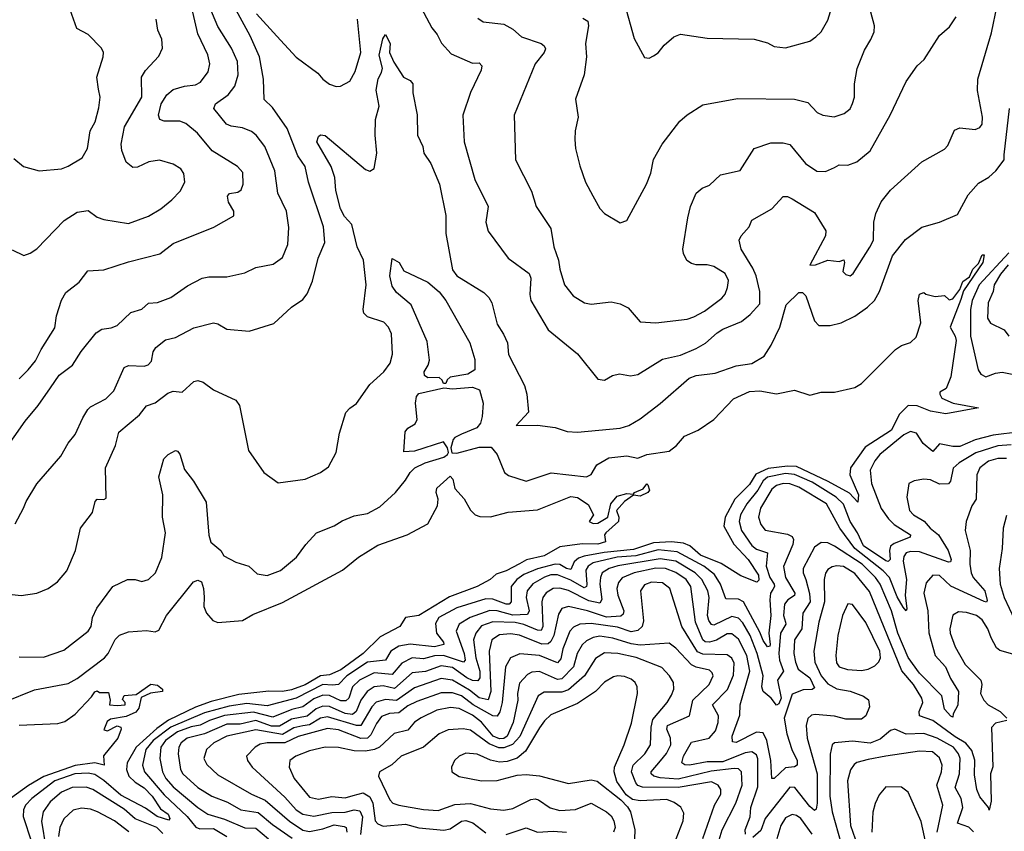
# Model space of a CAD drawing. Extents: x 1552294 to 1694791, y 811929 to 917222.
# Tile 287 of 643: x 1584508 to 1588915, y 906988 to 910622. Entities that reach past the tile are written whole.
import ezdxf

# ---------------------------------------------------------------- set-up
doc = ezdxf.new("R2010")
doc.units = 0

msp = doc.modelspace()

# ---------------------------------------------------------------- linework, layer by layer
at = {"layer": '0CON10XD'}
for points in [[(1584481.2, 910001.2), (1584524.5, 909964.5), (1584595, 909945.8), (1584695.4, 909954.6), (1584725, 909965.5), (1584787, 910003), (1584812.1, 910045), (1584822.8, 910125), (1584846.2, 910165), (1584862.8, 910227.2), (1584867.8, 910275), (1584861.1, 910311.1), (1584852.9, 910365), (1584881.4, 910455), (1584882.5, 910475), (1584874.3, 910494.3), (1584815, 910556), (1584763.2, 910583.2), (1584726.7, 910686.7), (1584685, 910737.1), (1584655, 910756.7), (1584585, 910768.9), (1584545, 910786.7), (1584495, 910821.1)], [(1584434, 908685), (1584531.9, 908825), (1584591.5, 908895), (1584646.4, 908973.6), (1584685, 909030), (1584745, 909075.6), (1584783.8, 909136.2), (1584850.2, 909219.7), (1584875, 909236.4), (1584917.6, 909242.4), (1584945, 909253.1), (1585005, 909310.5), (1585055, 909325.7), (1585085, 909353.6), (1585124.3, 909355.7), (1585185, 909377.8), (1585259.8, 909430.2), (1585325, 909465.4), (1585355, 909470.9), (1585435, 909470.5), (1585515, 909488.1), (1585565, 909511.9), (1585642, 909528), (1585685, 909558), (1585708.1, 909615), (1585712, 909692), (1585702.9, 909765), (1585663.8, 909845), (1585650, 909945), (1585605.4, 910055), (1585566.4, 910105), (1585545, 910120.8), (1585505, 910138), (1585455, 910144.7), (1585433.6, 910153.6), (1585376.5, 910225), (1585384.3, 910245), (1585441.8, 910285), (1585471.5, 910325), (1585486, 910375), (1585483.2, 910435), (1585456.6, 910495), (1585395, 910591.9), (1585340, 910725)], [(1586304.6, 910674.6), (1586352.2, 910585), (1586376.7, 910555), (1586396.2, 910516.2), (1586439.4, 910469.4), (1586535, 910427.5), (1586565, 910428.8), (1586576, 910415), (1586573.9, 910396.1), (1586525, 910296.2), (1586491.1, 910195), (1586497.8, 910075), (1586545, 909906.7), (1586604.4, 909785), (1586594.5, 909715), (1586604.7, 909674.7), (1586694, 909554), (1586788.9, 909485), (1586795.4, 909465), (1586791.8, 909391.8), (1586796.4, 909365), (1586872.8, 909232.8), (1587005, 909126), (1587095, 909012.5), (1587125, 909007.7), (1587161.5, 909028.5), (1587193, 909037), (1587241.9, 909028.1), (1587275, 909034), (1587385, 909101.6), (1587465, 909120), (1587535, 909149.3), (1587576.8, 909173.2), (1587630.1, 909219.9), (1587655, 909237.2), (1587738.6, 909271.4), (1587778, 909302), (1587820.1, 909349.9), (1587821, 909405), (1587804.8, 909475), (1587789.8, 909509.8), (1587737.3, 909595), (1587728.1, 909635), (1587737.1, 909655), (1587772.9, 909695), (1587784.2, 909725), (1587874.2, 909775), (1587925, 909830.8), (1587945, 909830), (1587965, 909820.5), (1588065, 909758.1), (1588116.2, 909676.2), (1588114.5, 909655), (1588045, 909523.3), (1588070, 909525), (1588125, 909545.7), (1588175, 909538.8), (1588196.7, 909546.7), (1588200, 909535), (1588192.5, 909495), (1588205, 909480.8), (1588225, 909476), (1588238.8, 909485), (1588313.6, 909603.6), (1588330, 909635), (1588331.1, 909715), (1588340, 909755), (1588363.3, 909806.7), (1588405, 909858.6), (1588546.2, 909985), (1588647.6, 910042.4), (1588661.3, 910058.7), (1588692.1, 910127.9), (1588715, 910137.5), (1588785, 910130), (1588805, 910140), (1588815.5, 910154.5), (1588816.7, 910185), (1588794.6, 910304.6), (1588795.5, 910355), (1588857.4, 910562.6), (1588883.3, 910685)], [(1587215, 910693.3), (1587257.9, 910537.9), (1587305, 910452.5), (1587325, 910450), (1587345, 910460), (1587365, 910473.3), (1587392.4, 910507.6), (1587435, 910545.8), (1587465, 910556.9), (1587585, 910539.4), (1587795, 910535.5), (1587855, 910518.2), (1587885, 910502.7), (1587935, 910495.6), (1588045, 910525.8), (1588071.2, 910545), (1588095, 910568), (1588125, 910620), (1588142.4, 910677.6)], [(1584487.5, 908365), (1584525.6, 908435), (1584537.1, 908465), (1584585.5, 908544.5), (1584692.2, 908667.8), (1584725, 908726), (1584757.1, 908765), (1584790.1, 908839.9), (1584813.4, 908876.6), (1584825, 908888.5), (1584892.9, 908925), (1584929.6, 908960.4), (1584975, 909065.6), (1584995, 909073.8), (1585065, 909071.2), (1585083.8, 909076.2), (1585097.3, 909092.7), (1585105.6, 909135), (1585118, 909155), (1585161.2, 909188.8), (1585205, 909199.6), (1585288.1, 909241.9), (1585375, 909264.5), (1585395, 909260), (1585435, 909236.9), (1585535, 909227.5), (1585645, 909261.4), (1585724.5, 909335.5), (1585775, 909369.2), (1585794.4, 909395), (1585818.2, 909451.7), (1585844.3, 909555), (1585874.2, 909625), (1585868, 909695), (1585800.6, 909895), (1585785.3, 909965), (1585752.4, 910012.4), (1585704.7, 910135), (1585639.3, 910229.3), (1585602.5, 910265), (1585599.1, 910355), (1585582, 910455), (1585540.2, 910550.2), (1585477.5, 910665)], [(1584505, 909014.4), (1584545.3, 909054.7), (1584579.1, 909095), (1584604.5, 909145), (1584665, 909242.5), (1584673.4, 909296.6), (1584695, 909366.7), (1584715, 909400), (1584775, 909446.2), (1584812.7, 909497.3), (1584885, 909501.5), (1584995, 909538.5), (1585135, 909573.5), (1585195, 909619.5), (1585376.7, 909693.3), (1585466.7, 909743.3), (1585466.8, 909765), (1585442.4, 909805), (1585438.1, 909831.9), (1585446.7, 909843.3), (1585485, 909849.5), (1585499.6, 909860.4), (1585508.2, 909885), (1585507.4, 909937.4), (1585482.9, 909965), (1585370, 910035), (1585303.4, 910113.4), (1585252, 910158), (1585225, 910167.3), (1585155, 910167.9), (1585135.8, 910175), (1585129.2, 910195), (1585141.2, 910245), (1585166.7, 910285), (1585195, 910309.3), (1585246.2, 910325), (1585295, 910329.7), (1585317.8, 910342.2), (1585351.1, 910388.9), (1585359.1, 910425), (1585350.4, 910465), (1585305, 910558), (1585283.1, 910655)], [(1585567.6, 910647.6), (1585658.5, 910548.5), (1585744.8, 910454.8), (1585842.8, 910382.8), (1585864.4, 910355), (1585895, 910333.3), (1585925, 910322.5), (1585944.3, 910324.3), (1585985, 910347.5), (1586010, 910390), (1586034.3, 910475), (1586019.2, 910625)], [(1586558.6, 910628.6), (1586582.4, 910612.4), (1586675, 910601.8), (1586715, 910579.5), (1586754.3, 910545), (1586842, 910515), (1586856, 910505), (1586861.4, 910491.4), (1586855.6, 910475), (1586814.6, 910425), (1586721.1, 910195), (1586727.8, 909995), (1586799.4, 909855), (1586820, 909785), (1586885, 909686.7), (1586898.2, 909605), (1586920, 909545), (1586925.7, 909505), (1586947.1, 909435), (1586985, 909386), (1587036.2, 909355), (1587065, 909348.2), (1587155, 909358.9), (1587195, 909349.2), (1587231.3, 909331.3), (1587285, 909268.8), (1587355, 909264.5), (1587495, 909281.5), (1587525, 909291.9), (1587572.6, 909317.4), (1587650, 909375), (1587665, 909393.8), (1587676.3, 909423.7), (1587680.5, 909455), (1587665, 909485.5), (1587615, 909516.4), (1587585, 909524.5), (1587535, 909524.4), (1587515, 909530), (1587494.5, 909544.5), (1587478.6, 909575), (1587475.6, 909595), (1587498.2, 909735), (1587510.5, 909785), (1587535, 909845.8), (1587562.6, 909867.4), (1587595, 909881.9), (1587645, 909927.1), (1587732.6, 909947.4), (1587794.7, 910045.3), (1587869.2, 910070.8), (1587925, 910070.8), (1587955, 910062.7), (1588025, 909977.9), (1588075, 909944.5), (1588115, 909942.1), (1588155, 909960), (1588175, 909971.8), (1588215, 909970.5), (1588255, 909985.6), (1588315, 910034.3), (1588404.6, 910195), (1588474.9, 910345.1), (1588525, 910415.9), (1588556, 910444), (1588625, 910551.5), (1588669.3, 910590.7), (1588700, 910635)], [(1587028.6, 910628.6), (1587050.9, 910615), (1587054, 910595), (1587040.5, 910515), (1587045.5, 910455), (1587034.4, 910375), (1586995.6, 910265.6), (1587008.1, 910185), (1586994.3, 910125), (1586992.5, 910085), (1586996, 910045), (1587015, 909967.5), (1587040.8, 909895), (1587073.5, 909833.5), (1587105, 909776.7), (1587125, 909753.8), (1587195, 909712.5), (1587225, 909723.3), (1587312.9, 909885), (1587332.9, 909935), (1587344.5, 909995.5), (1587384, 910065), (1587462.4, 910167.6), (1587495, 910196), (1587565, 910241.2), (1587720.7, 910269.3), (1587975.6, 910265.6), (1588035, 910250.6), (1588076.6, 910206.6), (1588102.5, 910195), (1588152.7, 910187.3), (1588198.3, 910201.7), (1588225, 910223.3), (1588235, 910247.5), (1588244.2, 910275), (1588244.5, 910335.5), (1588256.4, 910403.6), (1588289.4, 910485), (1588317.4, 910532.6), (1588333, 910567), (1588333.1, 910595), (1588317.1, 910655)], [(1584475, 909591.9), (1584526.4, 909566.4), (1584555, 909576.2), (1584585, 909595.8), (1584706.4, 909723.6), (1584765, 909760), (1584815, 909767.5), (1584855, 909738.6), (1584885, 909727.8), (1584995, 909710), (1585085, 909742.7), (1585139.4, 909775), (1585188.6, 909815), (1585226.9, 909855), (1585246.9, 909895), (1585243.4, 909933.4), (1585229.2, 909955), (1585195, 909975.6), (1585133.2, 909993.2), (1585086.7, 909985), (1585035, 909961.4), (1585015, 909960.8), (1584984.5, 909984.5), (1584965, 910036.7), (1584962.3, 910065), (1584977.8, 910142.2), (1585055.3, 910275), (1585053.8, 910365), (1585070.9, 910395), (1585130.6, 910459.4), (1585147.8, 910495), (1585144.6, 910534.6), (1585126.5, 910575), (1585119.5, 910625)], [(1584325, 908064.4), (1584515, 908043.8), (1584585.4, 908054.6), (1584635, 908075.7), (1584678, 908105), (1584719.2, 908155), (1584757.5, 908245), (1584780, 908345), (1584834, 908415), (1584846, 908465), (1584855, 908475.8), (1584885, 908473.3), (1584895, 908480), (1584892.2, 908615), (1584937.5, 908715), (1584951.1, 908775), (1585045, 908852.2), (1585075, 908892.9), (1585115, 908906.9), (1585170.7, 908949.3), (1585195, 908958.9), (1585235, 908954.4), (1585287.4, 909002.6), (1585305, 909006.9), (1585328.9, 908998.9), (1585375, 908964.4), (1585475, 908919.2), (1585491.4, 908895), (1585532.7, 908692.7), (1585601.2, 908595), (1585665, 908548.8), (1585785, 908564.3), (1585853.8, 908595), (1585889.5, 908620.5), (1585924, 908685), (1585938.8, 908771.2), (1585967.3, 908862.7), (1585985, 908883.3), (1586015, 908903.3), (1586075, 908988.8), (1586137.5, 909045), (1586166.3, 909083.7), (1586176.7, 909125), (1586171.9, 909215), (1586159.2, 909245), (1586138, 909268), (1586065, 909292.2), (1586047.9, 909307.9), (1586044.6, 909325), (1586058.9, 909435), (1586046.7, 909545), (1586019.1, 909605), (1585995.2, 909705), (1585961.6, 909741.6), (1585943.4, 909775), (1585923.4, 909856.6), (1585917.8, 909915), (1585902.7, 909965), (1585837.5, 910075), (1585845, 910098.8), (1585855, 910105.8), (1585875, 910104), (1586055, 909951.4), (1586075, 909943.3), (1586094.3, 909955.7), (1586107.1, 910025), (1586099.2, 910105), (1586100.7, 910175), (1586116.8, 910235), (1586104.1, 910305.9), (1586112.5, 910357.5), (1586126.9, 910385), (1586132.2, 910405), (1586117.3, 910462.8), (1586133.9, 910536.1), (1586145, 910556.2), (1586165.4, 910515), (1586163.3, 910475), (1586182.3, 910432.3), (1586226.2, 910365), (1586255, 910349.2), (1586267.5, 910335), (1586267.1, 910295), (1586286.4, 910196.4), (1586289.2, 910105), (1586312.1, 910055), (1586317.3, 910025), (1586348.1, 909978.1), (1586386.9, 909885), (1586415.4, 909745.4), (1586415.4, 909665), (1586445, 909502.5), (1586465, 909475.3), (1586585, 909400), (1586608.1, 909378.1), (1586621.2, 909355), (1586645, 909258.8), (1586673.8, 909213.8), (1586691.9, 909175), (1586695, 909123.8), (1586767.1, 908985), (1586777.8, 908945), (1586785.7, 908865), (1586730, 908805), (1586825, 908806.9), (1586904.1, 908795.9), (1586958.8, 908778.8), (1587005, 908775.4), (1587195, 908793.4), (1587235, 908804.6), (1587285.2, 908834.8), (1587375, 908903.6), (1587505, 909017.1), (1587535, 909028.4), (1587620.9, 909039.1), (1587715, 909072.4), (1587785, 909082.5), (1587840.5, 909115), (1587871.2, 909165)], [(1587871.2, 909165), (1587910.6, 909245), (1587937.8, 909345), (1587995, 909400.6), (1588011.2, 909401.2), (1588027.1, 909385), (1588065, 909274), (1588085, 909252.2), (1588135, 909253.6), (1588185, 909265.3), (1588245, 909294.8), (1588302, 909335), (1588333.1, 909365), (1588356.7, 909405), (1588415, 909565.5), (1588472.3, 909637.7), (1588545, 909692.5), (1588625, 909715.6), (1588705, 909749.6), (1588752.6, 909837.4), (1588799.5, 909890.5), (1588845, 909917), (1588876.3, 909945), (1588913.8, 909995), (1588913.4, 910016.6), (1588938.1, 910225)], [(1588935, 909578.2), (1588802, 909435), (1588770.4, 909365), (1588762.9, 909325), (1588762.8, 909205), (1588798.1, 909055), (1588809.2, 909035), (1588832.7, 909022.7), (1588875, 909039.7), (1588905, 909044.2), (1588965, 909032.3)], [(1584505, 907769.5), (1584615, 907767.8), (1584705, 907800), (1584814.7, 907885), (1584827.9, 907905), (1584833.8, 907945), (1584852.7, 907987.3), (1584925, 908084.2), (1584990, 908115), (1585025, 908115.4), (1585055, 908107.3), (1585085, 908115.5), (1585115.5, 908145), (1585144.5, 908214.5), (1585161.3, 908325), (1585147.8, 908395), (1585148.4, 908495), (1585130.6, 908575), (1585153.4, 908656.6), (1585172, 908675), (1585205, 908693.3), (1585215, 908690.6), (1585225, 908677.5), (1585245, 908608.6), (1585285.3, 908555.3), (1585342.4, 908462.4), (1585354.1, 908314.1), (1585363.6, 908283.6), (1585408.8, 908245), (1585421.3, 908221.3), (1585475, 908193.3), (1585533.3, 908175), (1585571.3, 908141.3), (1585615, 908133.3), (1585675, 908156.7), (1585747.1, 908215), (1585788, 908272), (1585836.2, 908325), (1585915, 908355.6), (1585951.5, 908378.5), (1586005, 908400.4), (1586065, 908411.5), (1586119.5, 908440.5), (1586190, 908505), (1586235, 908560), (1586255.3, 908595), (1586276.4, 908615), (1586322.3, 908637.7), (1586406.3, 908663.7), (1586422.9, 908675), (1586427.1, 908685), (1586422.7, 908705), (1586405, 908732), (1586275, 908690.8), (1586226.6, 908686.6), (1586233.5, 908776.5), (1586245, 908792.8), (1586277.3, 908812.7), (1586287.3, 908832.7), (1586279.7, 908905), (1586284.7, 908935), (1586295, 908948.4), (1586406.1, 908973.9), (1586445, 908970), (1586535, 908976.5), (1586565.2, 908965.2), (1586582.1, 908905), (1586578.2, 908845), (1586570, 908815), (1586554, 908795), (1586485, 908766.5), (1586455, 908752.2), (1586447.5, 908742.5), (1586437, 908705), (1586442.3, 908682.3), (1586465, 908680.6), (1586565, 908708.1), (1586618.1, 908708.1), (1586645.6, 908675), (1586678, 908595), (1586695, 908581.2), (1586775, 908555.8), (1586886.6, 908593.4), (1587044.1, 908575.9), (1587065, 908586.4), (1587091.4, 908628.6), (1587145, 908660), (1587225, 908669.7), (1587275, 908658.3), (1587315, 908675.6), (1587415, 908690.8), (1587447.3, 908715), (1587482.7, 908757.3), (1587545, 908783.6), (1587615, 908832.4), (1587703.3, 908925), (1587775, 908956.7), (1587820.9, 908960.9), (1587895, 908947.5), (1587975, 908964), (1588045, 908941.1), (1588095, 908954.8), (1588155, 908953.8), (1588245.8, 908975), (1588275, 908993.3), (1588427.1, 909145), (1588455, 909163.3), (1588495, 909177.1), (1588519.5, 909200.5), (1588540.6, 909265), (1588528.6, 909365), (1588535, 909392.5), (1588555, 909400), (1588563, 909393), (1588605, 909383.3), (1588647.5, 909387.5), (1588667.5, 909367.5), (1588685, 909372), (1588715.6, 909414.4), (1588729.6, 909450.4), (1588758.5, 909471.5), (1588774.4, 909505), (1588799.2, 909530.8), (1588815, 909568.8), (1588825, 909570), (1588818.5, 909535), (1588732, 909408), (1588720.8, 909369.2), (1588672, 909245), (1588695.4, 909205), (1588699.5, 909185), (1588675, 909023.3), (1588655, 908971.2), (1588626.2, 908955), (1588625.8, 908945), (1588635, 908928), (1588685.2, 908905.2), (1588798.8, 908885), (1588652.5, 908857.5), (1588585, 908870), (1588525, 908893.1), (1588485, 908894.4), (1588443.7, 908855), (1588410.5, 908785), (1588291.7, 908708.3), (1588225.7, 908615), (1588223.5, 908585), (1588262.4, 908495), (1588258.6, 908461.4), (1588222.6, 908502.6), (1588126.2, 908555), (1587985, 908622.1), (1587945, 908623.8), (1587857.3, 908612.7), (1587803, 908587), (1587775, 908540.4), (1587709.4, 908475), (1587665, 908394.6), (1587659.6, 908355), (1587703.7, 908273.7), (1587769, 908205), (1587815, 908135.4), (1587816.8, 908113.2), (1587806.9, 908103.1), (1587735, 908131.5), (1587647.1, 908187.1), (1587555, 908224.4), (1587506.9, 908266.9), (1587478.5, 908278.5), (1587425, 908284.9), (1587345, 908279.3), (1587255, 908250.3), (1587123.6, 908236.4), (1587035, 908220.7), (1587009.3, 908210.7), (1586989.8, 908195), (1586975, 908161.1), (1586955, 908164.9), (1586925, 908182.5), (1586905, 908184.5), (1586825, 908163.8), (1586765, 908137.8), (1586733.5, 908115), (1586708.1, 908085), (1586707.4, 908015), (1586699.4, 908005), (1586685, 908004.6), (1586625, 908027), (1586595, 908028.5), (1586465, 907988.5), (1586384.3, 907945), (1586368.8, 907918.8), (1586373.5, 907875), (1586404.6, 907835), (1586405.6, 907824.4), (1586365, 907814), (1586255, 907825.7), (1586205, 907816.8), (1586169.7, 907795), (1586145, 907754.7), (1586065, 907744.9), (1585971.6, 907685), (1585934.4, 907645.6), (1585908, 907642), (1585865, 907645.5), (1585745, 907585.1), (1585615, 907549.8), (1585525, 907561), (1585445, 907549.1), (1585335, 907518.9), (1585185, 907454.9), (1585104.9, 907395), (1585072, 907355), (1585057.9, 907285), (1585066.5, 907255), (1585155, 907151), (1585257.5, 907055), (1585296.3, 907006.3), (1585315, 907000), (1585375, 907001.2), (1585434.9, 906964.9)], [(1586415, 908992.5), (1586405, 908992.9), (1586398.5, 909008.5), (1586385, 909019.6), (1586335, 909019.3), (1586319.5, 909029.5), (1586318.8, 909045), (1586336.8, 909075), (1586342.4, 909097.6), (1586331.9, 909181.9), (1586259.5, 909345), (1586195, 909400), (1586175, 909429.2), (1586164.4, 909475), (1586175, 909552.5), (1586206.7, 909535), (1586227, 909497), (1586335, 909447.3), (1586385, 909402.9), (1586415.7, 909365), (1586522.7, 909175), (1586545, 909101.2), (1586545.2, 909054.8), (1586514.3, 909035), (1586435, 909021.9), (1586420.7, 909009.3), (1586415, 908992.5)], [(1588932.7, 909525), (1588897.6, 909482.4), (1588869.8, 909435), (1588864.8, 909405), (1588842.4, 909355), (1588838.9, 909285), (1588853.2, 909263.2), (1588913.8, 909233.8), (1588935.7, 909205.7)], [(1588985, 908777.3), (1588865, 908762.3), (1588785, 908741.7), (1588715, 908711.3), (1588685, 908711.1), (1588625, 908723.5), (1588595, 908688.1), (1588551.1, 908725), (1588521.1, 908771.1), (1588495, 908778.8), (1588465, 908763.4), (1588357.7, 908675), (1588335, 908646.5), (1588314.7, 908605), (1588319.7, 908545), (1588363.8, 908433.8), (1588396.9, 908386.9), (1588422.4, 908362.4), (1588495.6, 908315), (1588493.1, 908305), (1588422.5, 908277.5), (1588405.2, 908265), (1588400.4, 908245), (1588404.1, 908205.9), (1588395, 908196.7), (1588385, 908199), (1588285, 908266.3), (1588257.2, 908325), (1588224.6, 908375), (1588195, 908453.5), (1588162.2, 908485), (1588055, 908550.8), (1587975, 908585.3), (1587935, 908590.8), (1587855, 908574), (1587835, 908557.8), (1587811.9, 908515), (1587761.9, 908455), (1587734.2, 908405), (1587728.6, 908375), (1587738.4, 908335), (1587785, 908268.4), (1587805, 908251.5), (1587854.4, 908234.4), (1587848.4, 908175), (1587865, 908124.7), (1587884.4, 908095), (1587886.3, 908085), (1587878.5, 908071.5), (1587869, 908055), (1587864.6, 908025), (1587869.4, 907955), (1587860.5, 907875), (1587867.2, 907825), (1587865, 907816.9), (1587855, 907814.6), (1587835, 907842.7), (1587820.6, 907880.6), (1587747, 908015), (1587725, 908027.1), (1587669, 908029), (1587644.5, 908095), (1587617.8, 908137.8), (1587569.4, 908175), (1587450.1, 908240.1), (1587365, 908248.5), (1587265, 908221.2), (1587181.5, 908215), (1587075, 908189.7), (1587052, 908175), (1587042.1, 908157.9), (1587046, 908094), (1587044.7, 908085), (1587035, 908078.7), (1586975, 908112.3), (1586915, 908136.7), (1586885, 908136.7), (1586856.9, 908126.9), (1586805, 908097), (1586778.8, 908065), (1586774.8, 908035), (1586788.7, 907975), (1586781.1, 907958.9), (1586715, 907955.8), (1586645, 907974.9), (1586612.5, 907977.5), (1586524.2, 907945.8), (1586474.8, 907915.2), (1586461.2, 907885), (1586497.5, 907785), (1586501.5, 907755), (1586495, 907745.3), (1586405, 907775.3), (1586365, 907773.6), (1586315, 907761.2), (1586265, 907764.5), (1586218.6, 907741.4), (1586175, 907690), (1586095, 907697.5), (1586028.6, 907665), (1585998.1, 907635), (1585980.5, 907585), (1585967.7, 907572.3), (1585945, 907572.3), (1585895, 907596.7), (1585865, 907597.9), (1585825, 907582.1), (1585774.7, 907545), (1585725.9, 907534.1), (1585640.9, 907499.1), (1585555, 907521.1), (1585425, 907507.4), (1585357.1, 907485), (1585316.2, 907463.8), (1585275, 907456.3), (1585215, 907434.3), (1585161, 907395), (1585140.2, 907365), (1585135.2, 907315), (1585147.5, 907255), (1585161.7, 907225), (1585195, 907188.1), (1585305, 907094.8), (1585350.4, 907065), (1585425, 907042.3), (1585515, 907003.3), (1585565, 907002.5), (1585622.1, 906955)], [(1588945, 908719), (1588885, 908714.6), (1588786.8, 908683.2), (1588712.1, 908637.9), (1588686.4, 908613.6), (1588673.8, 908556.2), (1588665, 908544.7), (1588625, 908543.2), (1588585, 908561.5), (1588555, 908565.6), (1588512, 908558), (1588488, 908545), (1588478.2, 908485), (1588490.9, 908425), (1588508.5, 908405), (1588556.4, 908376.4), (1588582.6, 908345), (1588620, 908315), (1588664, 908245), (1588676.7, 908205), (1588674.6, 908195.4), (1588665, 908193.1), (1588535, 908238.9), (1588495, 908240.7), (1588475, 908234.6), (1588465, 908219.2), (1588462.3, 908197.7), (1588477.2, 908115), (1588471.5, 908045), (1588478.5, 907985), (1588475, 907976), (1588461.4, 907991.4), (1588435, 908038.2), (1588401, 908125), (1588371.9, 908155), (1588245.3, 908255), (1588179, 908345), (1588118.4, 908455), (1587995, 908529.6), (1587955, 908544), (1587925, 908545.6), (1587895, 908536.1), (1587875, 908520), (1587823, 908435), (1587814.1, 908395), (1587825, 908361.9), (1587845, 908336.4), (1587945, 908318.9), (1587965, 908307.5), (1587971.2, 908295), (1587968.3, 908271.7), (1587925.9, 908174.1), (1587935.6, 908125), (1587977.3, 908055), (1587975.5, 908044.5), (1587945.2, 908024.8), (1587931.7, 908005), (1587926.2, 907955), (1587934.8, 907925), (1587936.7, 907915), (1587912.5, 907875), (1587905.9, 907785), (1587908.6, 907755), (1587926.8, 907705), (1587900, 907665), (1587916.6, 907585), (1587905, 907559.2), (1587895, 907553.3), (1587871.4, 907585), (1587834.8, 907615), (1587829.8, 907635), (1587835.5, 907685), (1587808.3, 907785), (1587777.9, 907865), (1587745, 907921.9), (1587725, 907943), (1587695, 907950.6), (1587615, 907911.8), (1587603.9, 907913.9), (1587591.9, 907931.9), (1587586.5, 907955), (1587593.7, 908035), (1587588.5, 908065), (1587560.8, 908115), (1587531.5, 908145), (1587445, 908198.3), (1587375, 908208.3), (1587185, 908176.5), (1587145.6, 908164.4), (1587115, 908145.3), (1587106.8, 908125), (1587104.8, 908095), (1587113.9, 908026.1), (1587105, 908009.4), (1587055, 908020.5), (1586965, 908066), (1586925, 908077), (1586895, 908075.6), (1586865, 908056.2), (1586849.8, 908035), (1586844.8, 908015.2), (1586849.4, 907905), (1586842.2, 907887.8), (1586825, 907888.2), (1586764.9, 907914.9), (1586725, 907923.9), (1586625, 907926.8), (1586575, 907907.7), (1586549.6, 907875), (1586539, 907845), (1586549.3, 907765), (1586567.8, 907705), (1586566.8, 907675), (1586558, 907662), (1586535, 907662.9), (1586508.8, 907675), (1586445, 907722.4), (1586395, 907729.2), (1586325, 907704.3), (1586265, 907698.3), (1586185, 907627.4), (1586135, 907639.7), (1586095, 907635.5), (1586063.3, 907615), (1586035, 907575.3), (1586013.5, 907525), (1585998.1, 907511.9), (1585964.8, 907515.2), (1585895, 907547.3), (1585865, 907548), (1585835, 907537.4), (1585795, 907504.1), (1585725, 907490.9), (1585671.2, 907458.8), (1585635, 907459.2), (1585565, 907483.8), (1585495, 907468.1), (1585435, 907467.5), (1585335, 907424.4), (1585257.7, 907405), (1585230.2, 907385), (1585220.7, 907365), (1585217.4, 907335), (1585227.1, 907265), (1585238.6, 907245), (1585305, 907184.2), (1585368.2, 907145), (1585438.6, 907118.6), (1585497.5, 907085), (1585575, 907072.4), (1585638.9, 907018.9), (1585728.1, 906958.1)], [(1588925, 908657.1), (1588885, 908656.8), (1588844.6, 908645), (1588805, 908615.8), (1588792.1, 908585), (1588789.1, 908475), (1588769.5, 908445), (1588744.4, 908375), (1588739.1, 908335), (1588761.9, 908245), (1588760.3, 908185), (1588766.2, 908145), (1588775.2, 908125), (1588827.2, 908065), (1588838.2, 908021.8), (1588835, 908014.5), (1588825, 908016.9), (1588675, 908085.6), (1588625, 908134), (1588595, 908134.5), (1588565, 908100.8), (1588554.7, 908055), (1588572, 907975), (1588576.9, 907876.9), (1588605.8, 907775), (1588652.1, 907725), (1588673.2, 907673.2), (1588709.3, 907615), (1588706.2, 907553.8), (1588686.2, 907515), (1588685, 907500), (1588675, 907503.8), (1588647.5, 907535), (1588634.7, 907595), (1588535, 907695.7), (1588485, 907766.1), (1588437.8, 907875), (1588409.6, 907975), (1588358.9, 908095), (1588337.7, 908125), (1588278, 908185), (1588155, 908265.2), (1588125, 908279.3), (1588095, 908280.9), (1588065, 908260), (1588014.7, 908165), (1588014.3, 908145), (1588025.7, 908115), (1588043.2, 908053.2), (1588046.3, 908015), (1588012.4, 907965), (1588008.4, 907895), (1587976.2, 907845), (1587972.6, 907785), (1587979.8, 907745), (1587992.5, 907715), (1588044.4, 907675), (1588065, 907630), (1588055, 907622.5), (1588015, 907621.7), (1587965, 907602.7), (1587929.5, 907495), (1587941.4, 907425), (1587964.3, 907355), (1587988.1, 907305), (1587988.2, 907285), (1587975, 907277.5), (1587935, 907272.6), (1587885, 907224.5), (1587875, 907224.4), (1587869.6, 907305), (1587852.5, 907395), (1587835, 907428.6), (1587805, 907431.7), (1587715, 907386.2), (1587698.7, 907388.7), (1587697.2, 907415), (1587731, 907509), (1587732.8, 907555), (1587775.1, 907704.9), (1587762.5, 907775), (1587725, 907849.2), (1587695, 907871.9), (1587675, 907872), (1587625.9, 907844.1), (1587595.5, 907834.5), (1587576.6, 907836.6), (1587565.5, 907845.5), (1587533.2, 907925), (1587511.1, 908085), (1587491.6, 908115), (1587445, 908147.8), (1587397.8, 908165), (1587355, 908166.6), (1587258.8, 908145), (1587205, 908122.5), (1587188, 908102), (1587180.6, 908075), (1587184.4, 908045), (1587211.4, 907975), (1587209.2, 907960.8), (1587198.3, 907951.7), (1587135, 907946.8), (1587049.1, 907975), (1586965, 907994.3), (1586934.4, 907985.6), (1586920.2, 907960.2)], [(1584441.9, 907568.1), (1584575, 907621.5), (1584725, 907650.5), (1584765, 907672.8), (1584887.2, 907765), (1584904.1, 907785), (1584935, 907846.5), (1584955, 907867.2), (1584995, 907881.5), (1585075, 907887.7), (1585115, 907881.8), (1585130.4, 907889.6), (1585165.4, 907955), (1585286.3, 908105), (1585305, 908113), (1585321.9, 908105), (1585331.4, 908075), (1585334.1, 908035.9), (1585332.3, 907995), (1585344.5, 907965), (1585372.1, 907932.1), (1585395, 907923.8), (1585505, 907932.1), (1585551.7, 907958.3), (1585685, 908012.7), (1585952.9, 908157.1), (1586025, 908215.7), (1586110.5, 908269.5), (1586242.2, 908315), (1586334.4, 908365), (1586377.7, 908445), (1586381.4, 908475), (1586372.1, 908505), (1586375, 908524.4), (1586435, 908578), (1586447.1, 908565), (1586455, 908523.3), (1586497.6, 908477.6), (1586525, 908426.7), (1586546.7, 908405), (1586567.7, 908397.7), (1586615, 908396.9), (1586693.5, 908416.5), (1586825, 908427.9), (1586975, 908486.7), (1587005, 908482.5), (1587051.7, 908451.7), (1587076.7, 908405), (1587056.2, 908375), (1587075, 908366.9), (1587095, 908368.1), (1587140, 908395), (1587154.4, 908455), (1587181.8, 908488.2), (1587225, 908501.1), (1587255, 908497.5), (1587260, 908505), (1587298.3, 908521.7), (1587315, 908543.3), (1587320, 908540), (1587326.4, 908516.4), (1587318.6, 908505), (1587285, 908488.5), (1587255, 908493.8), (1587214.7, 908465.3), (1587179.2, 908425), (1587190, 908395), (1587188, 908375), (1587131.2, 908325), (1587126, 908315), (1587130, 908285), (1587095, 908274.5), (1587025.3, 908275.3), (1586925, 908262.1), (1586855, 908221.6), (1586776.6, 908203.4), (1586745, 908185.4), (1586685, 908154.1), (1586639.8, 908140.2), (1586614, 908116), (1586555.6, 908085), (1586431.6, 908038.4), (1586295, 907953.8), (1586234.6, 907945.4), (1586210, 907905), (1586120.9, 907859.1), (1586045.2, 907785), (1585945, 907710.6), (1585895, 907689.5), (1585855, 907684), (1585785, 907644.5), (1585725, 907622.2), (1585685, 907614.1), (1585623.5, 907616.5), (1585488.8, 907601.2), (1585365, 907569.6), (1585295.4, 907544.6), (1585174.7, 907485.3), (1585121.2, 907448.8), (1585028.8, 907365), (1584989, 907295), (1584986.8, 907265), (1584996.7, 907235), (1585025, 907207.7), (1585065, 907182.3), (1585100.5, 907145), (1585139, 907089), (1585171.9, 907065), (1585179.6, 907045), (1585175, 907037.8), (1585123.1, 907055), (1585071.8, 907091.8), (1584960.9, 907150.9), (1584885, 907216.5), (1584845, 907242.1), (1584815, 907248.1), (1584755, 907246.4), (1584665, 907214), (1584562.8, 907135), (1584533.4, 907105), (1584525.5, 907084.5), (1584524.2, 907055), (1584560.9, 906940.9)], [(1588925, 908402.5), (1588909.6, 908345), (1588905.5, 908255), (1588891.2, 908165), (1588896.4, 908095), (1588914.2, 908035), (1588959.3, 907939.3)], [(1588925.3, 907484.7), (1588875, 907472.1), (1588857, 907453), (1588863.2, 907276.8), (1588853.3, 907245), (1588856.3, 907123.7), (1588847, 907083), (1588844, 907095), (1588805, 907143.1), (1588792.2, 907175), (1588781.2, 907241.2), (1588782.7, 907307.3), (1588770.1, 907350.1), (1588743.1, 907383.1), (1588695, 907411.5), (1588595, 907484.4), (1588534.6, 907505), (1588533, 907525), (1588549.8, 907565), (1588545.7, 907585), (1588508.4, 907645), (1588456.6, 907706.6), (1588311.6, 908061.6), (1588245, 908142.4), (1588195, 908174.3), (1588165, 908177.5), (1588145, 908172.2), (1588125, 908160), (1588115.2, 908144.8), (1588108.9, 908115), (1588110, 908015), (1588084.8, 907925), (1588062, 907795), (1588066.7, 907745), (1588095.6, 907685), (1588125, 907648.2), (1588165.6, 907625.6), (1588225.2, 907615.2), (1588284, 907594), (1588307, 907577), (1588312.1, 907545), (1588295, 907505.7), (1588275, 907490.5), (1588205, 907490.6), (1588155, 907503.6), (1588068, 907512), (1588051.1, 907508.9), (1588035, 907494), (1588027.3, 907462.7), (1588032.4, 907405), (1588077.2, 907245), (1588077.7, 907115), (1588072.1, 907087.9), (1588065, 907082.2), (1588045, 907099.1), (1587977.3, 907185), (1587955, 907185.4), (1587844.5, 907045), (1587825, 906992.2), (1587788.8, 906961.2)], [(1587757.1, 906975), (1587754.5, 906995), (1587777.3, 907052.7), (1587780.2, 907095), (1587812.3, 907187.7), (1587812.3, 907312.3), (1587805, 907330.7), (1587785, 907343.9), (1587755, 907339.8), (1587655, 907299.6), (1587585, 907299.5), (1587505.2, 907285.2), (1587485, 907286.1), (1587471.5, 907295), (1587478.4, 907325), (1587515, 907387.9), (1587593.9, 907406.1), (1587621.9, 907438.1), (1587634.3, 907475), (1587635.7, 907505), (1587609.1, 907555), (1587676.5, 907623.5), (1587702.3, 907687.7), (1587705, 907741.2), (1587695, 907763.8), (1587675, 907778.4), (1587565, 907781.8), (1587541.9, 907791.9), (1587470.8, 907905), (1587418.2, 908075), (1587385, 908100.3), (1587335, 908103.1), (1587305, 908091.2), (1587286.2, 908065), (1587299.9, 907930.1), (1587294.7, 907905), (1587275, 907887.2), (1587245, 907882), (1587182.9, 907902.9), (1587065, 907918.6), (1587015, 907916), (1586987.2, 907902.8), (1586970.4, 907885), (1586939.2, 907805), (1586929.5, 907760.5), (1586915, 907743.1), (1586834.5, 907775.5), (1586747, 907783), (1586705.4, 907765), (1586682.5, 907725), (1586666.7, 907565), (1586656.8, 907523.2), (1586645, 907503.8), (1586625, 907504.8), (1586537.2, 907555), (1586485, 907594.3), (1586445, 907608), (1586395, 907609), (1586285, 907569.2), (1586245, 907550.3), (1586205, 907518.4), (1586163.7, 907516.3), (1586128, 907502), (1586105, 907470.3), (1586080.3, 907419.7), (1586064.2, 907405.8), (1586035, 907404.3), (1585935, 907442.7), (1585885, 907448), (1585755, 907413.1), (1585695, 907384.6), (1585615, 907385.2), (1585585, 907378.4), (1585562.5, 907365), (1585522.9, 907325), (1585527.8, 907305), (1585548.5, 907275), (1585695, 907140.5), (1585745, 907084), (1585775, 907064.4), (1585825, 907055.5), (1585905, 907071.9), (1585964.5, 907074.5), (1586005, 907083.9), (1586030.6, 907080.6), (1586042.9, 907052.9), (1586034.1, 906974.1)], [(1588275, 907708.8), (1588305, 907714.1), (1588335, 907728.5), (1588353.4, 907746.6), (1588360, 907765), (1588357.6, 907795), (1588295, 907922.9), (1588235, 908004.3), (1588215, 908007.1), (1588190, 907955), (1588169.7, 907865), (1588160.5, 907775), (1588163.3, 907743.3), (1588175.6, 907725), (1588213.2, 907713.2), (1588275, 907708.8)], [(1586920.2, 907960.2), (1586898.1, 907865), (1586885, 907837.5), (1586872.8, 907827.2), (1586845, 907825.6), (1586745, 907867.1), (1586705, 907873), (1586655, 907868.4), (1586621.3, 907845), (1586609, 907795), (1586617.1, 907615), (1586605, 907577.5), (1586565, 907586.2), (1586520.8, 907620.8), (1586445, 907665.2), (1586395, 907671.9), (1586275, 907630.5), (1586195, 907573.5), (1586145, 907578.5), (1586104.2, 907565.8), (1586083.7, 907546.3), (1586035, 907462.7), (1586015, 907461.9), (1585885, 907501.5), (1585855, 907494.3), (1585805, 907464.7), (1585775, 907460), (1585735, 907452), (1585685, 907421.6), (1585565, 907443), (1585435.4, 907415), (1585377.7, 907385), (1585344.5, 907355), (1585332.9, 907315), (1585345, 907286.9), (1585395, 907241.8), (1585545, 907154.3), (1585607.2, 907127.2), (1585715, 907034.1), (1585775, 906993.9), (1585805, 906987.2), (1585865, 906998.9), (1585915, 907017.3), (1585960.4, 907010.4), (1585968.8, 907005), (1585971.9, 906985)], [(1588995, 907769.6), (1588895, 907797.3), (1588879.3, 907809.3), (1588856.3, 907855), (1588841.6, 907895), (1588815, 907935.7), (1588790, 907955), (1588745, 907968.1), (1588709.7, 907970.3), (1588685, 907955.6), (1588671.1, 907895), (1588672.8, 907875), (1588695.3, 907815), (1588740, 907735), (1588809.7, 907665), (1588813.9, 907645), (1588808.8, 907605), (1588823.1, 907575), (1588842.3, 907555), (1588895.9, 907525), (1588925.6, 907494.4)], [(1587629.7, 906920.3), (1587652.2, 906995), (1587713, 907115), (1587741.4, 907195), (1587738.7, 907255), (1587725, 907267.6), (1587705, 907269.8), (1587602.7, 907257.3), (1587455, 907221.8), (1587375, 907227.6), (1587346.2, 907235), (1587334.6, 907245), (1587334, 907255), (1587375.9, 907304.1), (1587402.8, 907337.2), (1587421.7, 907375), (1587421, 907405), (1587403.8, 907445), (1587408, 907462), (1587506.4, 907505), (1587521, 907575), (1587594.2, 907645), (1587611.6, 907685), (1587607.7, 907697.7), (1587595, 907709.1), (1587535, 907722.9), (1587514.2, 907734.2), (1587445, 907808.8), (1587415, 907830), (1587285, 907821), (1587245, 907827.3), (1587163.2, 907853.2), (1587105, 907861.4), (1587075, 907855.7), (1587045, 907841.6), (1587025, 907823.9), (1587003.3, 907785), (1586985.9, 907725), (1586935, 907670.3), (1586915, 907668.6), (1586835, 907703.5), (1586799.6, 907700.4), (1586780.2, 907689.8), (1586745, 907651.9), (1586735.6, 907605), (1586737.4, 907575), (1586717, 907475), (1586690.1, 907415), (1586675, 907403.2), (1586655, 907401.8), (1586626.7, 907415), (1586575, 907477.1), (1586535, 907508.7), (1586475, 907538.1), (1586436.8, 907543.2), (1586375, 907530.5), (1586305, 907497.1), (1586275, 907476.8), (1586245, 907440.9), (1586183.7, 907426.3), (1586118.6, 907365), (1586095.8, 907354.2), (1586055, 907347.3), (1586005, 907348.8), (1585935, 907363.2), (1585875, 907365.8), (1585805, 907348.9), (1585744.4, 907325), (1585717.5, 907305), (1585713.8, 907275), (1585737.1, 907225), (1585805, 907141.3), (1585845, 907131.6), (1585905, 907144.1), (1585965, 907137.9), (1586000.9, 907149.1), (1586045, 907160), (1586075, 907143.4), (1586089.2, 907115), (1586099.5, 907035), (1586111.2, 907021.2), (1586135, 907010.9), (1586235, 907021), (1586295, 907003.7), (1586406.1, 906993.9), (1586435, 906999.7), (1586485, 907033.2), (1586505, 907036.6), (1586535.6, 907025.6), (1586595, 906980.9)], [(1587565, 906956.2), (1587617.6, 907105), (1587646.7, 907155), (1587646, 907175), (1587634.3, 907195), (1587605, 907210.6), (1587455, 907185.1), (1587295, 907186.7), (1587275, 907193.8), (1587265, 907204.7), (1587246.1, 907255), (1587253.2, 907285), (1587306.4, 907335), (1587330.7, 907375), (1587333.6, 907455), (1587341.4, 907488.6), (1587406.1, 907565), (1587425, 907598.6), (1587436.1, 907625), (1587433.8, 907655), (1587416.7, 907685), (1587381.7, 907721.7), (1587267.2, 907767.2), (1587185, 907784.8), (1587125, 907787), (1587085, 907761.8), (1587035.9, 907684.1), (1586965, 907621.7), (1586935, 907610.7), (1586855, 907611.6), (1586829.2, 907595), (1586746.8, 907413.2), (1586712.9, 907377.1), (1586675, 907362), (1586652.5, 907362.5), (1586609.6, 907379.6), (1586525, 907441.6), (1586493.4, 907446.6), (1586425, 907442.5), (1586385, 907425.4), (1586315, 907364.7), (1586215, 907325.4), (1586173.6, 907286.4), (1586118.6, 907255), (1586114.4, 907235.6), (1586165, 907128.9), (1586178.1, 907115), (1586205, 907104.7), (1586315, 907085.9), (1586381.3, 907081.3), (1586455, 907107.7), (1586525, 907112.9), (1586615, 907088.4), (1586675, 907082.5), (1586715, 907090), (1586795, 907130.3), (1586815, 907134.1), (1586830, 907130), (1586882.9, 907092.9), (1586925, 907081.2), (1586995, 907085.8), (1587065, 907113.7), (1587135, 907075.7), (1587155, 907058.2), (1587167.1, 907035), (1587172.6, 907005), (1587166.2, 906985)], [(1587446.1, 906955), (1587476.8, 907035), (1587480.2, 907070.2), (1587466.8, 907096.8), (1587437.4, 907117.4), (1587405, 907130.6), (1587285, 907125.3), (1587251.4, 907131.4), (1587221.7, 907151.7), (1587181.3, 907211.3), (1587169.1, 907255), (1587170.4, 907275), (1587213.6, 907375), (1587246.9, 907473.1), (1587272.9, 907605), (1587270.9, 907635), (1587261.9, 907655), (1587245, 907669.1), (1587215, 907681.3), (1587185, 907684.6), (1587165, 907679.6), (1587125, 907656.2), (1587085, 907614.7), (1587005, 907560.3), (1586885, 907509.3), (1586856.9, 907483.1), (1586835, 907451.2), (1586772.3, 907347.7), (1586735, 907316.2), (1586689.8, 907300.2), (1586655, 907297.4), (1586615, 907307.1), (1586555, 907333.9), (1586505, 907338.2), (1586475, 907324.4), (1586454.3, 907305), (1586440.8, 907275), (1586442, 907255), (1586475, 907233.3), (1586575, 907214.1), (1586645, 907216.5), (1586735, 907239.1), (1586775, 907243.1), (1586835, 907237.1), (1586965, 907201.8), (1587065, 907219.4), (1587093.2, 907213.2), (1587198.9, 907128.9), (1587228.1, 907098.1), (1587241.4, 907075), (1587260.8, 906995), (1587259.6, 906955)], [(1584505, 907463.3), (1584679.1, 907470.9), (1584710.5, 907479.5), (1584756.9, 907513.1), (1584830, 907590), (1584845, 907613.3), (1584855, 907617.5), (1584865, 907610), (1584905, 907610), (1584912.5, 907575), (1584910, 907555), (1584945, 907551.1), (1584980, 907555), (1584980, 907565), (1584968, 907578), (1584975, 907595.7), (1585029.1, 907600.9), (1585095, 907647.5), (1585125, 907643.3), (1585146.7, 907625), (1585147.5, 907615), (1585093.5, 907606.5), (1585052.4, 907587.6), (1585040.8, 907539.2), (1585027.8, 907522.2), (1584985, 907502.5), (1584915, 907490), (1584900.3, 907479.7), (1584885, 907442.5), (1584901.7, 907438.3), (1584945, 907460), (1584960, 907455), (1584962.5, 907445), (1584946.7, 907405), (1584883.2, 907326.8), (1584885.4, 907284.6), (1584845, 907294.8), (1584756.4, 907283.6), (1584616, 907234), (1584546.9, 907193.1), (1584466.7, 907135)], [(1588776.4, 906986.4), (1588756.3, 907006.3), (1588704.8, 907024.7), (1588728.6, 907095), (1588720.9, 907135), (1588694.8, 907185), (1588714.5, 907245), (1588716.7, 907315), (1588710, 907335), (1588686.9, 907365), (1588614.7, 907405), (1588555, 907426.3), (1588475, 907424), (1588424.6, 907445.4), (1588405, 907440.4), (1588359.2, 907400.8), (1588315, 907383), (1588235, 907391.6), (1588154.3, 907385), (1588143.9, 907375), (1588136, 907334), (1588134, 907146), (1588144.3, 907075), (1588197.7, 906885)], [(1588614.9, 906985), (1588639.7, 907105), (1588613.1, 907195), (1588634.1, 907255), (1588636.4, 907285), (1588625, 907316.9), (1588593.8, 907343.8), (1588535, 907347), (1588385, 907324.8), (1588305, 907310), (1588255, 907296.6), (1588242.3, 907287.7), (1588226.4, 907263.6), (1588213.1, 907215), (1588226.6, 907015), (1588279.3, 906865)], [(1585148.5, 906978.5), (1585122.2, 907005), (1585024.6, 907044.6), (1584975, 907087.5), (1584835, 907176), (1584805, 907185.6), (1584742.2, 907185), (1584695, 907164.3), (1584645, 907120.6), (1584613.2, 907075), (1584605.7, 907034.3), (1584624.6, 906915)], [(1588572.9, 906895), (1588542.5, 907032.5), (1588485, 907163.8), (1588455, 907186.7), (1588385, 907186.9), (1588355, 907152), (1588336.9, 907113.1), (1588326.2, 907073.8), (1588321.4, 906985)], [(1584996.5, 906986.5), (1584932.1, 907035), (1584855.9, 907075.9), (1584825, 907087.3), (1584785, 907091.4), (1584746.9, 907083.1), (1584705.2, 907044.8), (1584688.1, 907005), (1584682.3, 906965)], [(1588055.2, 906975), (1588004.6, 907045), (1587985, 907059.7), (1587965, 907063.1), (1587935, 907049.2), (1587914.8, 907015), (1587897.1, 906955)], [(1586685, 906974.7), (1586775, 907004.3), (1586825, 906984.3), (1586895, 906989), (1586955, 906983.8)]]:
    msp.add_lwpolyline(points, dxfattribs=at)

doc.saveas('drawing.dxf')
